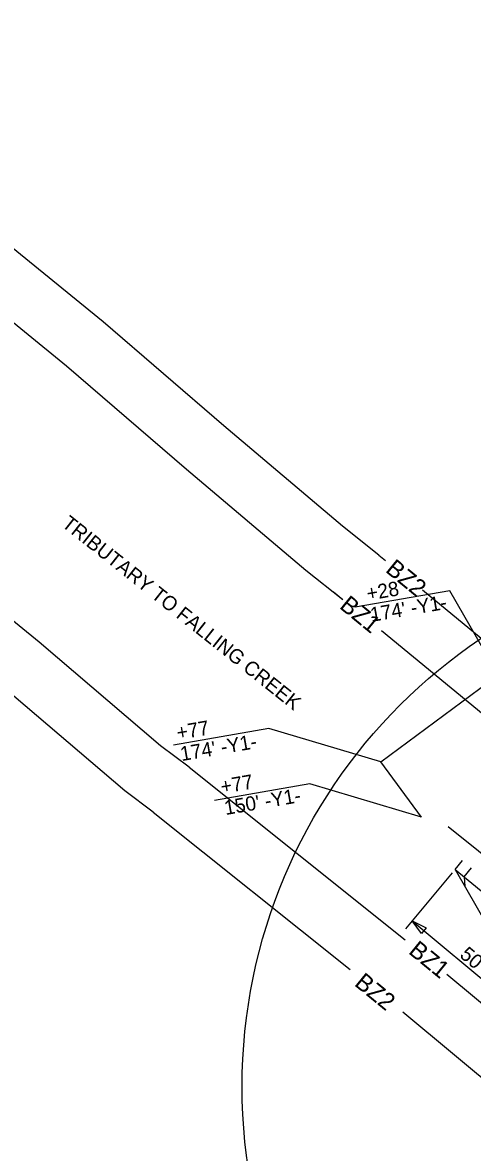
# Model space of a CAD drawing. Extents: x 2384780 to 2405432, y 547869 to 573706.
# Drawn here: x 2392066.1 to 2392222.8, y 553317.4 to 553710.9 of the extents above; entities that cross this region are included whole.
import ezdxf

# ---------------------------------------------------------------- set-up
doc = ezdxf.new("R2010")
doc.units = 0
for name, color, linetype in [('Old_Level_1', 7, 'Continuous'), ('Old_Level_23', 7, 'Continuous'), ('Old_Level_63', 7, 'Continuous'), ('Prop Buffer Zone 1', 7, 'Continuous'), ('Prop Buffer Zone 2', 7, 'Continuous')]:
    doc.layers.add(name, color=color, linetype=linetype)

msp = doc.modelspace()

# ---------------------------------------------------------------- linework, layer by layer
at = {"layer": 'Old_Level_1'}
for p, q in [((2392216.83, 553416.01), (2392219.37, 553419.07)), ((2392219.94, 553413.43), (2392222.49, 553416.49)), ((2392215.79, 553414.76), (2392199.57, 553395.28)), ((2392216.83, 553416.01), (2392232.72, 553388.21)), ((2392216.83, 553416.01), (2392250.26, 553388.39)), ((2392219.94, 553413.43), (2392220.25, 553410.01)), ((2392201.87, 553398.04), (2392240.3, 553366.05))]:
    msp.add_line(p, q, dxfattribs=at)
at = {"layer": 'Old_Level_23'}
msp.add_lwpolyline([(2392235.52, 553413.84), (2392214.39, 553430.86)], dxfattribs=at)
msp.add_lwpolyline([(2392205.08, 553393.65), (2392201.87, 553398.04), (2392206.77, 553395.68)], close=True, dxfattribs=at)
at = {"layer": 'Old_Level_63'}
for p, q in [((2392190.88, 553453.46), (2392231.87, 553483.8)), ((2392205.15, 553434.17), (2392190.88, 553453.46))]:
    msp.add_line(p, q, dxfattribs=at)
for points in [[(2392231.87, 553483.8), (2392214.98, 553513.01), (2392182.02, 553507.32)], [(2392190.88, 553453.46), (2392151.95, 553465.04), (2392118.68, 553459.3)], [(2392205.15, 553434.17), (2392166.23, 553445.75), (2392132.96, 553440.01)]]:
    msp.add_lwpolyline(points, dxfattribs=at)
msp.add_circle((2392330.54, 553340.35), 187.94, dxfattribs=at)
at = {"layer": 'Prop Buffer Zone 1'}
for points in [[(2392177.63, 553509.86), (2392164.85, 553520.05), (2392123.21, 553555.21), (2392081.34, 553591.27), (2392039.88, 553624.96), (2391997.76, 553660.71), (2391948.74, 553699.74), (2391903.89, 553737.3), (2391883.54, 553754.18)], [(2392124.09, 553451.55), (2392114.2, 553459), (2392071.87, 553495.09), (2392029.39, 553529.69), (2391988.35, 553564.47), (2391947.17, 553600.49)], [(2392191.17, 553499.23), (2392275.11, 553430.09), (2392336.97, 553378.79), (2392350.49, 553367.67), (2392422.73, 553310.96)], [(2392124.09, 553451.54), (2392199.43, 553391.51)], [(2392213.98, 553379.54), (2392335.24, 553278.71), (2392375.95, 553245.44)]]:
    msp.add_lwpolyline(points, dxfattribs=at)
at = {"layer": 'Prop Buffer Zone 2'}
for points in [[(2392190.24, 553525.38), (2392177.53, 553535.51), (2392136.18, 553570.42), (2392094.18, 553606.61), (2392052.66, 553640.35), (2392010.46, 553676.16), (2391961.4, 553715.23), (2391916.7, 553752.66), (2391896.3, 553769.57)], [(2392111.63, 553435.9), (2392101.68, 553443.39), (2392059.07, 553479.73), (2392016.62, 553514.31), (2391975.31, 553549.32), (2391934.35, 553585.14)], [(2392190.24, 553525.38), (2392192.56, 553523.5)], [(2392177.63, 553509.86), (2392174.41, 553512.48)], [(2392205.5, 553513.34), (2392287.85, 553445.51), (2392333.07, 553408.01), (2392451.67, 553309.03)], [(2392111.63, 553435.9), (2392180.29, 553381.19)], [(2392198.55, 553366.36), (2392322.52, 553263.28), (2392364.33, 553229.11)]]:
    msp.add_lwpolyline(points, dxfattribs=at)

# ---------------------------------------------------------------- texts
at = {"layer": 'Old_Level_1'}
for s, rotation, p in [('TRIBUTARY TO FALLING CREEK', 321.5231, (2392079.42, 553535.66)), ("50'", 320.2239, (2392218.12, 553385.69))]:
    msp.add_text(s, height=5, rotation=rotation, dxfattribs=at).set_placement(p)
at = {"layer": 'Old_Level_63'}
for s, p in [('+28', (2392186.4, 553509.55)), ("174' -Y1-", (2392187.68, 553502.16)), ('+77', (2392120.21, 553461.07)), ("174' -Y1-", (2392121.49, 553453.68)), ('+77', (2392135.54, 553442.29)), ("150' -Y1-", (2392136.82, 553434.9))]:
    msp.add_text(s, height=5, rotation=9.7834, dxfattribs=at).set_placement(p)
at = {"layer": 'Prop Buffer Zone 1'}
for p in [(2392176.19, 553507.17), (2392200.25, 553386.96)]:
    msp.add_text('BZ1', height=6, rotation=320.7837, dxfattribs=at).set_placement(p)
at = {"layer": 'Prop Buffer Zone 2'}
for p in [(2392192.22, 553519.82), (2392181.4, 553375.78)]:
    msp.add_text('BZ2', height=6, rotation=320.7837, dxfattribs=at).set_placement(p)

doc.saveas('drawing.dxf')
